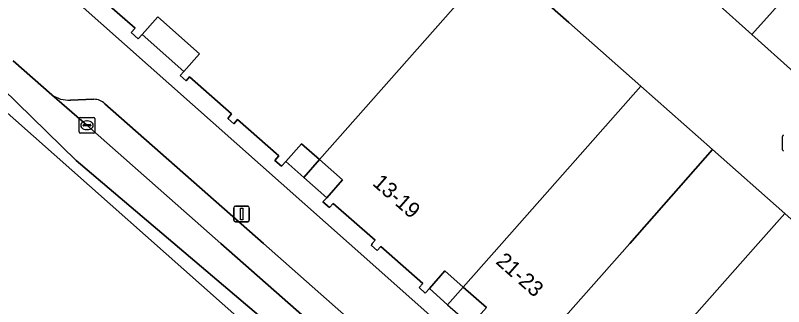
# Model space of a CAD drawing. Extents: x 162803 to 163818, y 381639 to 382475.
# Drawn here: x 162844.86 to 162894.18, y 381995.94 to 382014.64 of the extents above; entities that cross this region are included whole.
import ezdxf

# ---------------------------------------------------------------- set-up
doc = ezdxf.new("R2010")
doc.units = 0
for name, color, linetype in [('IMGEO_Kolk', 7, 'Continuous'), ('IMGEO_Lichtmast', 7, 'Continuous'), ('IMGEO_Pand', 7, 'Continuous'), ('IMGEO_Pand_nummerreeks', 7, 'Continuous'), ('IMGEO_Pand_overbouw', 7, 'Continuous'), ('IMGEO_Parkeervlak_open', 7, 'Continuous'), ('IMGEO_Rijbaan_lokaal_gesloten', 7, 'Continuous'), ('IMGEO_Rijbaan_lokaal_open', 7, 'Continuous'), ('IMGEO_Voetpad_open', 7, 'Continuous')]:
    doc.layers.add(name, color=color, linetype=linetype)

msp = doc.modelspace()

# ---------------------------------------------------------------- linework, layer by layer
at = {"layer": 'IMGEO_Kolk'}
for p, q in [((162848.957, 382007.156), (162848.957, 382008.008)), ((162849.032, 382008.082), (162849.884, 382008.082)), ((162849.445, 382007.862), (162849.47, 382007.862)), ((162849.958, 382008.008), (162849.958, 382007.156)), ((162849.216, 382007.576), (162849.216, 382007.588)), ((162849.654, 382007.539), (162849.256, 382007.539)), ((162849.259, 382007.625), (162849.657, 382007.625)), ((162849.468, 382007.302), (162849.443, 382007.302)), ((162849.7, 382007.588), (162849.7, 382007.576)), ((162849.884, 382007.082), (162849.032, 382007.082)), ((162894.11, 382006.013), (162894.11, 382006.865))]:
    msp.add_line(p, q, dxfattribs=at)
for points in [[(162848.957, 382007.156), (162848.957, 382008.008)], [(162849.032, 382008.082), (162849.884, 382008.082)], [(162849.958, 382008.008), (162849.958, 382007.156)], [(162849.884, 382007.082), (162849.032, 382007.082)], [(162894.11, 382006.013), (162894.11, 382006.865)]]:
    msp.add_lwpolyline(points, dxfattribs=at)
for centre, radius, start, end in [((162849.034, 382008.006), 0.0765, 91.552, 178.448), ((162849.034, 382008.006), 0.0765, 91.552, 178.448), ((162849.882, 382008.006), 0.0765, 1.552, 88.448), ((162849.882, 382008.006), 0.0765, 1.552, 88.448), ((162849.256, 382007.585), 0.0403, 85.8775, 175.7526), ((162849.253, 382007.575), 0.0366, 178.938, 274.7102), ((162849.657, 382007.582), 0.043, 264.8664, 352.4533), ((162849.661, 382007.587), 0.0386, 1.7309, 96.639), ((162849.034, 382007.158), 0.0765, 181.552, 268.448), ((162849.034, 382007.158), 0.0765, 181.552, 268.448), ((162849.882, 382007.158), 0.0765, 271.552, 358.448), ((162849.882, 382007.158), 0.0765, 271.552, 358.448), ((162894.187, 382006.863), 0.0765, 91.552, 178.448), ((162894.187, 382006.863), 0.0765, 91.552, 178.448), ((162894.187, 382006.015), 0.0765, 181.552, 268.448), ((162894.187, 382006.015), 0.0765, 181.552, 268.448)]:
    msp.add_arc(centre, radius, start, end, dxfattribs=at)
for centre, major_axis, ratio, start_param, end_param in [((162849.444, 382007.582), (-0.387, 0.002), 0.722429, 4.712389, 7.853982), ((162849.469, 382007.582), (-0.39, 0.002), 0.717154, 1.570796, 4.712389)]:
    msp.add_ellipse(centre, major_axis=major_axis, ratio=ratio, start_param=start_param, end_param=end_param, dxfattribs=at)
at = {"layer": 'IMGEO_Lichtmast'}
for p, q in [((162858.886, 382001.489), (162858.886, 382002.289)), ((162858.886, 382002.289), (162858.886, 382001.489)), ((162858.986, 382002.389), (162859.776, 382002.389)), ((162859.776, 382002.389), (162858.986, 382002.389)), ((162859.876, 382002.289), (162859.876, 382001.489)), ((162859.876, 382001.489), (162859.876, 382002.289)), ((162859.776, 382001.389), (162858.986, 382001.389)), ((162858.986, 382001.389), (162859.776, 382001.389))]:
    msp.add_line(p, q, dxfattribs=at)
msp.add_lwpolyline([(162859.306, 382002.264), (162859.456, 382002.264), (162859.456, 382001.514), (162859.306, 382001.514), (162859.306, 382002.264)], dxfattribs=at)
for centre, start, end in [((162858.986, 382002.289), 90, 180), ((162858.986, 382002.289), 90, 180), ((162859.776, 382002.289), 0, 90), ((162859.776, 382002.289), 360, 90), ((162858.986, 382001.489), 180, 270), ((162858.986, 382001.489), 180, 270), ((162859.776, 382001.489), 270, 0), ((162859.776, 382001.489), 270, 0)]:
    msp.add_arc(centre, 0.1, start, end, dxfattribs=at)
at = {"layer": 'IMGEO_Pand'}
for points in [[(162889.897, 382015.413), (162892.152, 382013.4), (162896.127, 382017.855), (162893.84, 382019.876)], [(162875.781, 382018.258), (162864.394, 382005.378), (162865.861, 382004.081), (162864.846, 382002.933), (162864.61, 382002.666), (162865.026, 382002.297), (162865.267, 382002.57), (162867.949, 382000.199), (162867.773, 382000), (162867.731, 381999.855), (162868.091, 381999.537), (162868.332, 381999.809), (162871.018, 381997.434), (162870.775, 381997.159), (162871.175, 381996.806), (162871.438, 381997.103), (162872.435, 381998.231), (162873.61, 381997.192), (162876.092, 382000), (162885.015, 382010.093), (162880.394, 382014.179)], [(162896.127, 382017.855), (162892.152, 382013.4), (162894.821, 382011.019), (162907.817, 381999.423), (162909.605, 381997.828), (162914.678, 382003.514), (162910.955, 382006.836), (162909.879, 382005.585)], [(162889.622, 382006.02), (162885.015, 382010.093), (162876.092, 382000), (162873.61, 381997.192), (162875.099, 381995.876), (162874.101, 381994.748), (162873.84, 381994.453), (162874.254, 381994.088), (162874.501, 381994.367), (162877.205, 381991.976), (162884.3, 382000)], [(162892.555, 382000), (162894.256, 382001.923), (162889.622, 382006.02), (162884.3, 382000), (162877.205, 381991.976), (162876.956, 381991.694), (162877.308, 381991.383), (162877.54, 381991.645), (162880.223, 381989.273), (162879.961, 381988.976), (162880.398, 381988.59), (162880.69, 381988.92), (162881.697, 381990.058), (162882.858, 381989.031)]]:
    msp.add_lwpolyline(points, close=True, dxfattribs=at)
for points in [[(162849.925, 382016.129), (162852.546, 382013.811), (162852.301, 382013.534), (162852.752, 382013.135), (162852.997, 382013.412), (162854, 382014.547), (162856.682, 382012.175), (162855.678, 382011.041), (162855.439, 382010.77), (162855.815, 382010.437), (162856.045, 382010.697), (162858.746, 382008.309), (162858.494, 382008.024), (162858.877, 382007.686), (162859.122, 382007.962), (162861.777, 382005.614), (162861.528, 382005.332), (162861.956, 382004.954), (162862.221, 382005.254), (162863.236, 382006.402), (162864.394, 382005.378), (162875.781, 382018.258)], [(162903.021, 381994.173), (162896.431, 382000), (162894.256, 382001.923), (162892.555, 382000), (162882.858, 381989.031)]]:
    msp.add_lwpolyline(points, dxfattribs=at)
at = {"layer": 'IMGEO_Pand_overbouw'}
for points in [[(162855.678, 382011.041), (162856.682, 382012.175), (162854, 382014.547), (162852.997, 382013.412)], [(162864.394, 382005.378), (162863.236, 382006.402), (162862.221, 382005.254), (162863.379, 382004.23)], [(162864.846, 382002.933), (162865.861, 382004.081), (162864.394, 382005.378), (162863.379, 382004.23)], [(162871.438, 381997.103), (162872.613, 381996.064), (162873.61, 381997.192), (162872.435, 381998.231)], [(162874.101, 381994.748), (162875.099, 381995.876), (162873.61, 381997.192), (162872.613, 381996.064)]]:
    msp.add_lwpolyline(points, close=True, dxfattribs=at)
at = {"layer": 'IMGEO_Parkeervlak_open'}
for points in [[(162847.206, 382009.546), (162849.453, 382007.581), (162858.059, 382000), (162867.904, 381991.327), (162880.928, 381979.809), (162883.172, 381977.758)], [(162849.899, 382009.251), (162848.388, 382009.196)], [(162882.104, 381981.134), (162881.203, 381981.948), (162860.787, 382000), (162850.605, 382008.966)]]:
    msp.add_lwpolyline(points, dxfattribs=at)
for centre, radius, start, end in [((162848.294, 382011.049), 1.856, 234.1048, 272.9063), ((162849.875, 382008.175), 1.077, 47.3114, 88.7225)]:
    msp.add_arc(centre, radius, start, end, dxfattribs=at)
at = {"layer": 'IMGEO_Rijbaan_lokaal_gesloten'}
for points in [[(162811.833, 382041.415), (162819.581, 382033.271), (162837.67, 382014.257), (162884.441, 381972.816), (162884.761, 381973.175), (162885.252, 381973.726), (162865.128, 381991.442), (162848.757, 382005.325), (162842.115, 382011.816), (162839.461, 382015.662), (162836.599, 382021.189), (162832.263, 382031.692)], [(162832.263, 382031.692), (162836.599, 382021.189), (162839.461, 382015.662), (162842.115, 382011.816), (162848.757, 382005.325), (162865.128, 381991.442), (162885.252, 381973.726), (162886.447, 381974.992), (162884.844, 381976.265), (162883.172, 381977.758), (162880.928, 381979.809), (162867.904, 381991.327), (162858.059, 382000), (162849.453, 382007.581), (162847.206, 382009.546), (162844.712, 382011.727)]]:
    msp.add_lwpolyline(points, dxfattribs=at)
at = {"layer": 'IMGEO_Rijbaan_lokaal_open'}
msp.add_lwpolyline([(162874.031, 382029.569), (162866.707, 382035.277), (162862.933, 382039.208), (162858.129, 382033.865), (162875.781, 382018.258), (162880.394, 382014.179), (162885.015, 382010.093), (162889.622, 382006.02), (162894.256, 382001.923), (162896.431, 382000), (162903.021, 381994.173), (162907.817, 381999.423), (162894.821, 382011.019), (162892.152, 382013.4), (162889.897, 382015.413), (162887.62, 382017.445), (162885.342, 382019.477), (162883.065, 382021.509), (162880.788, 382023.541), (162878.51, 382025.573), (162876.233, 382027.605)], close=True, dxfattribs=at)
at = {"layer": 'IMGEO_Voetpad_open'}
for points in [[(162890.275, 381978.691), (162866.286, 382000), (162844.649, 382019.219), (162845.212, 382019.856), (162844.79, 382020.23), (162845.158, 382020.646), (162847.595, 382023.418), (162847.962, 382023.834), (162848.69, 382023.19), (162858.129, 382033.865), (162852.661, 382037.495), (162845.577, 382030.15), (162845.233, 382029.969), (162844.86, 382029.871), (162843.844, 382029.893)], [(162844.649, 382019.219), (162866.286, 382000), (162890.275, 381978.691)], [(162875.099, 381995.876), (162873.61, 381997.192), (162872.435, 381998.231), (162871.438, 381997.103), (162871.175, 381996.806), (162870.775, 381997.159), (162871.018, 381997.434), (162868.332, 381999.809), (162868.091, 381999.537), (162867.731, 381999.855), (162867.773, 382000), (162867.949, 382000.199), (162865.267, 382002.57), (162865.026, 382002.297), (162864.61, 382002.666), (162864.846, 382002.933), (162865.861, 382004.081), (162864.394, 382005.378), (162863.236, 382006.402), (162862.221, 382005.254), (162861.956, 382004.954), (162861.528, 382005.332), (162861.777, 382005.614), (162859.122, 382007.962), (162858.877, 382007.686), (162858.494, 382008.024), (162858.746, 382008.309), (162856.045, 382010.697), (162855.815, 382010.437), (162855.439, 382010.77), (162855.678, 382011.041), (162856.682, 382012.175), (162854, 382014.547), (162852.997, 382013.412), (162852.752, 382013.135), (162852.301, 382013.534), (162852.546, 382013.811), (162849.925, 382016.129)], [(162844.712, 382011.727), (162847.206, 382009.546)], [(162848.388, 382009.196), (162849.899, 382009.251)], [(162850.605, 382008.966), (162860.787, 382000), (162881.203, 381981.948), (162882.104, 381981.134)]]:
    msp.add_lwpolyline(points, dxfattribs=at)
for centre, radius, start, end in [((162848.294, 382011.049), 1.856, 234.1048, 272.9063), ((162849.875, 382008.175), 1.077, 47.3114, 88.7225)]:
    msp.add_arc(centre, radius, start, end, dxfattribs=at)

# ---------------------------------------------------------------- texts
at = {"layer": 'IMGEO_Pand_nummerreeks'}
for s, rotation, p in [('13-19', 318.6914, (162867.729, 382003.789)), ('21-23', 318.5236, (162875.646, 381998.757))]:
    msp.add_text(s, height=1, rotation=rotation, dxfattribs=at).set_placement(p)

doc.saveas('drawing.dxf')
